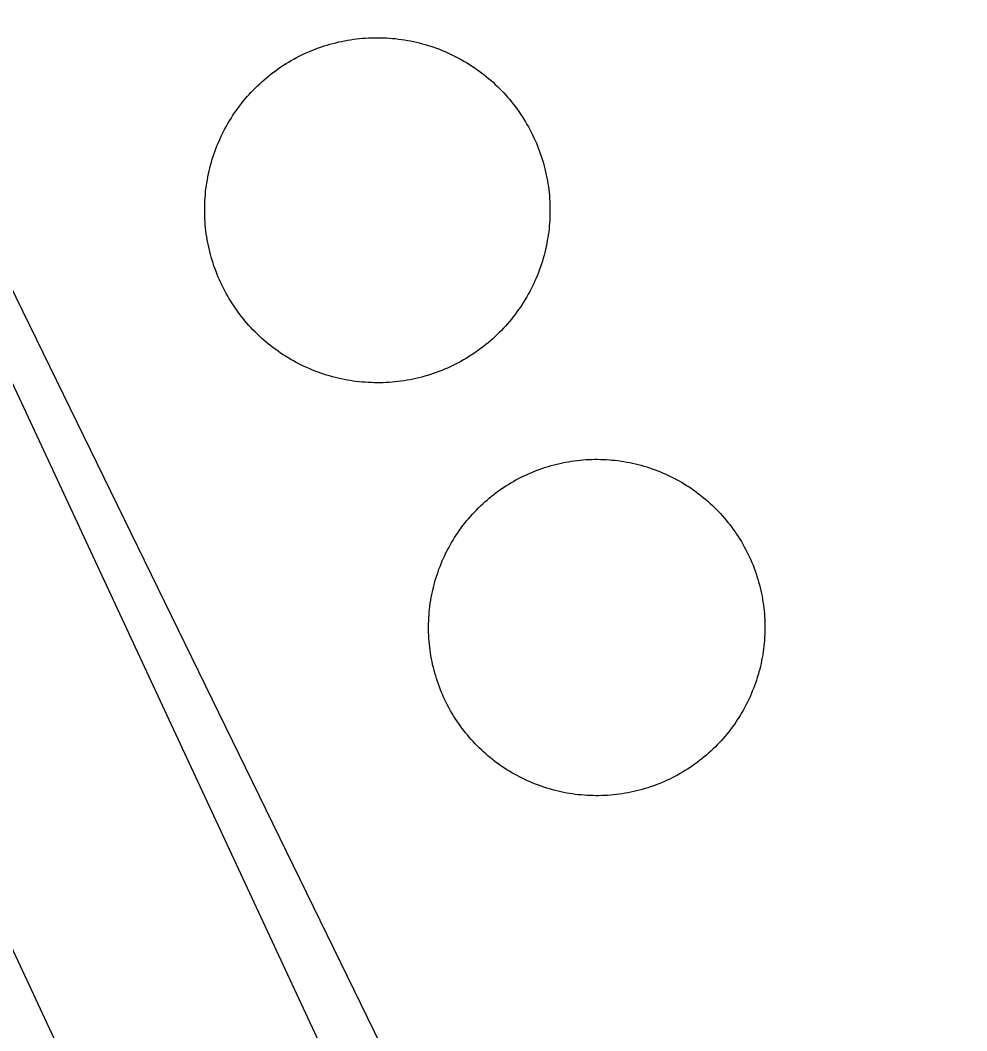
# Model space of a CAD drawing. Extents: x 3651524 to 3689615, y 505651 to 531377.
# Drawn here: x 3679182.9 to 3679242.3, y 515569 to 515632.5 of the extents above; entities that cross this region are included whole.
import ezdxf

# ---------------------------------------------------------------- set-up
doc = ezdxf.new("R2010")
doc.units = 0
for name, color, linetype in [('V-DOMW-TANK', 7, 'Continuous'), ('V-RAIL-TRAK', 7, 'Continuous'), ('V-ROAD-CNTR', 7, 'Continuous')]:
    doc.layers.add(name, color=color, linetype=linetype)

msp = doc.modelspace()

# ---------------------------------------------------------------- linework, layer by layer
at = {"layer": 'V-DOMW-TANK'}
for points in [[(3679200.235, 515630.149), (3679200.403, 515630.237), (3679200.573, 515630.321), (3679200.743, 515630.4), (3679200.917, 515630.478), (3679201.089, 515630.554), (3679201.265, 515630.626), (3679201.441, 515630.695), (3679201.617, 515630.761), (3679201.798, 515630.822), (3679201.976, 515630.884), (3679202.156, 515630.939), (3679202.338, 515630.992), (3679202.52, 515631.041), (3679202.707, 515631.089), (3679202.889, 515631.134), (3679203.073, 515631.173), (3679203.26, 515631.211), (3679203.444, 515631.242), (3679203.633, 515631.275), (3679203.819, 515631.302), (3679204.007, 515631.326), (3679204.198, 515631.349), (3679204.384, 515631.365), (3679204.573, 515631.379), (3679204.761, 515631.394), (3679204.949, 515631.398), (3679205.14, 515631.404), (3679205.33, 515631.404), (3679205.519, 515631.402), (3679205.707, 515631.396), (3679205.898, 515631.388), (3679206.086, 515631.375), (3679206.274, 515631.361), (3679206.461, 515631.343), (3679206.651, 515631.32), (3679206.838, 515631.295), (3679207.026, 515631.267), (3679207.212, 515631.234), (3679207.399, 515631.199), (3679207.583, 515631.162), (3679207.769, 515631.119), (3679207.952, 515631.076), (3679208.136, 515631.027), (3679208.318, 515630.976), (3679208.501, 515630.923), (3679208.681, 515630.865), (3679208.859, 515630.804), (3679209.037, 515630.74), (3679209.215, 515630.675), (3679209.392, 515630.605), (3679209.566, 515630.532), (3679209.74, 515630.456), (3679209.912, 515630.376), (3679210.084, 515630.294), (3679210.252, 515630.21), (3679210.42, 515630.122), (3679210.585, 515630.032), (3679210.751, 515629.938), (3679210.913, 515629.843), (3679211.075, 515629.743), (3679211.233, 515629.641), (3679211.392, 515629.536), (3679211.548, 515629.428), (3679211.702, 515629.317), (3679211.855, 515629.204), (3679212.005, 515629.09), (3679212.152, 515628.971), (3679212.298, 515628.85), (3679212.443, 515628.727), (3679212.584, 515628.6), (3679212.724, 515628.473), (3679212.861, 515628.342), (3679212.996, 515628.209), (3679213.127, 515628.074), (3679213.258, 515627.937), (3679213.385, 515627.797), (3679213.51, 515627.654), (3679213.633, 515627.511), (3679213.754, 515627.365), (3679213.87, 515627.216), (3679213.987, 515627.066), (3679214.1, 515626.913), (3679214.208, 515626.759), (3679214.315, 515626.603), (3679214.419, 515626.444), (3679214.522, 515626.284), (3679214.62, 515626.124), (3679214.716, 515625.96), (3679214.808, 515625.795), (3679214.899, 515625.629), (3679214.987, 515625.461), (3679215.071, 515625.291), (3679215.153, 515625.121), (3679215.228, 515624.949), (3679215.306, 515624.775), (3679215.38, 515624.598), (3679215.447, 515624.422), (3679215.513, 515624.246), (3679215.576, 515624.068), (3679215.636, 515623.888)], [(3679194.476, 515620.974), (3679194.482, 515621.162), (3679194.494, 515621.35), (3679194.511, 515621.539), (3679194.529, 515621.727), (3679194.55, 515621.916), (3679194.574, 515622.102), (3679194.603, 515622.29), (3679194.636, 515622.475), (3679194.668, 515622.661), (3679194.707, 515622.847), (3679194.748, 515623.032), (3679194.793, 515623.216), (3679194.84, 515623.398), (3679194.894, 515623.581), (3679194.945, 515623.763), (3679195.002, 515623.943), (3679195.064, 515624.121), (3679195.127, 515624.299), (3679195.193, 515624.478), (3679195.262, 515624.652), (3679195.336, 515624.828), (3679195.412, 515625), (3679195.49, 515625.172), (3679195.572, 515625.342), (3679195.656, 515625.512), (3679195.744, 515625.68), (3679195.834, 515625.844), (3679195.928, 515626.01), (3679196.024, 515626.175), (3679196.123, 515626.333), (3679196.225, 515626.493), (3679196.329, 515626.653), (3679196.438, 515626.806), (3679196.546, 515626.96), (3679196.661, 515627.111), (3679196.776, 515627.261), (3679196.895, 515627.408), (3679197.013, 515627.554), (3679197.138, 515627.699), (3679197.263, 515627.84), (3679197.39, 515627.978), (3679197.521, 515628.115), (3679197.654, 515628.25), (3679197.79, 515628.383), (3679197.927, 515628.512), (3679198.066, 515628.639), (3679198.209, 515628.764), (3679198.353, 515628.889), (3679198.502, 515629.008), (3679198.648, 515629.125), (3679198.797, 515629.239), (3679198.951, 515629.352), (3679199.104, 515629.46), (3679199.26, 515629.567), (3679199.418, 515629.671), (3679199.577, 515629.772), (3679199.739, 515629.87), (3679199.903, 515629.966), (3679200.069, 515630.058), (3679200.235, 515630.149)], [(3679215.636, 515623.888), (3679215.693, 515623.708), (3679215.746, 515623.525), (3679215.798, 515623.343), (3679215.843, 515623.161), (3679215.888, 515622.976), (3679215.929, 515622.79), (3679215.966, 515622.606), (3679216, 515622.419), (3679216.031, 515622.233), (3679216.06, 515622.047), (3679216.082, 515621.858), (3679216.105, 515621.672), (3679216.123, 515621.481), (3679216.138, 515621.293), (3679216.148, 515621.103), (3679216.156, 515620.916), (3679216.16, 515620.726), (3679216.162, 515620.539), (3679216.16, 515620.347), (3679216.156, 515620.158), (3679216.148, 515619.97), (3679216.136, 515619.782), (3679216.119, 515619.593), (3679216.101, 515619.403), (3679216.08, 515619.216), (3679216.056, 515619.028), (3679216.027, 515618.842), (3679215.994, 515618.655), (3679215.961, 515618.469), (3679215.923, 515618.285), (3679215.882, 515618.1), (3679215.837, 515617.916), (3679215.789, 515617.736), (3679215.738, 515617.551), (3679215.685, 515617.369), (3679215.628, 515617.189), (3679215.566, 515617.011), (3679215.503, 515616.832), (3679215.437, 515616.654), (3679215.368, 515616.478), (3679215.294, 515616.302), (3679215.218, 515616.13), (3679215.138, 515615.958), (3679215.058, 515615.788), (3679214.974, 515615.62), (3679214.886, 515615.452), (3679214.796, 515615.286), (3679214.702, 515615.122), (3679214.606, 515614.959), (3679214.507, 515614.797), (3679214.405, 515614.639), (3679214.301, 515614.481), (3679214.192, 515614.326), (3679214.083, 515614.172), (3679213.969, 515614.021), (3679213.854, 515613.871), (3679213.735, 515613.722), (3679213.617, 515613.576), (3679213.492, 515613.433), (3679213.367, 515613.289), (3679213.24, 515613.152), (3679213.109, 515613.015), (3679212.976, 515612.882), (3679212.84, 515612.749), (3679212.703, 515612.62), (3679212.564, 515612.491), (3679212.421, 515612.366), (3679212.279, 515612.245), (3679212.13, 515612.124), (3679211.982, 515612.007), (3679211.833, 515611.893), (3679211.679, 515611.78), (3679211.526, 515611.672), (3679211.37, 515611.563), (3679211.212, 515611.461), (3679211.05, 515611.358), (3679210.891, 515611.26), (3679210.725, 515611.166), (3679210.561, 515611.071), (3679210.395, 515610.981), (3679210.227, 515610.895), (3679210.057, 515610.811), (3679209.887, 515610.729), (3679209.715, 515610.652), (3679209.541, 515610.576), (3679209.365, 515610.506), (3679209.189, 515610.437), (3679209.013, 515610.371), (3679208.832, 515610.308), (3679208.654, 515610.248), (3679208.474, 515610.193), (3679208.292, 515610.14), (3679208.109, 515610.088), (3679207.925, 515610.039), (3679207.741, 515609.998), (3679207.557, 515609.957), (3679207.37, 515609.92), (3679207.186, 515609.886), (3679206.997, 515609.855), (3679206.811, 515609.828)], [(3679206.811, 515609.828), (3679206.623, 515609.804), (3679206.434, 515609.783), (3679206.246, 515609.765), (3679206.057, 515609.75), (3679205.869, 515609.74), (3679205.681, 515609.732), (3679205.49, 515609.728), (3679205.302, 515609.728), (3679205.111, 515609.73), (3679204.923, 515609.734), (3679204.734, 515609.744), (3679204.544, 515609.755), (3679204.355, 515609.771), (3679204.165, 515609.789), (3679203.979, 515609.812), (3679203.792, 515609.837), (3679203.604, 515609.865), (3679203.417, 515609.896), (3679203.231, 515609.931), (3679203.047, 515609.97), (3679202.86, 515610.013), (3679202.678, 515610.056), (3679202.494, 515610.103), (3679202.312, 515610.154), (3679202.129, 515610.209), (3679201.949, 515610.267), (3679201.771, 515610.326), (3679201.593, 515610.389), (3679201.415, 515610.457), (3679201.238, 515610.527), (3679201.066, 515610.6), (3679200.89, 515610.676), (3679200.718, 515610.754), (3679200.546, 515610.836), (3679200.38, 515610.922), (3679200.21, 515611.01), (3679200.044, 515611.1), (3679199.879, 515611.194), (3679199.717, 515611.291), (3679199.555, 515611.389), (3679199.393, 515611.491), (3679199.238, 515611.596), (3679199.082, 515611.704), (3679198.928, 515611.815), (3679198.775, 515611.928), (3679198.625, 515612.042), (3679198.478, 515612.161), (3679198.332, 515612.282), (3679198.187, 515612.405), (3679198.046, 515612.53), (3679197.906, 515612.659), (3679197.769, 515612.79), (3679197.634, 515612.923), (3679197.503, 515613.058), (3679197.372, 515613.195), (3679197.245, 515613.334), (3679197.12, 515613.476), (3679196.997, 515613.621), (3679196.876, 515613.767), (3679196.757, 515613.916), (3679196.643, 515614.068), (3679196.53, 515614.217), (3679196.422, 515614.373), (3679196.315, 515614.528), (3679196.211, 515614.686), (3679196.108, 515614.846), (3679196.01, 515615.008), (3679195.914, 515615.172), (3679195.821, 515615.335), (3679195.731, 515615.503), (3679195.643, 515615.671), (3679195.559, 515615.839), (3679195.477, 515616.011), (3679195.398, 515616.185), (3679195.324, 515616.357), (3679195.252, 515616.531), (3679195.182, 515616.708), (3679195.117, 515616.886), (3679195.053, 515617.064), (3679194.994, 515617.244), (3679194.937, 515617.424), (3679194.883, 515617.607), (3679194.834, 515617.789), (3679194.787, 515617.971), (3679194.744, 515618.155), (3679194.701, 515618.34), (3679194.664, 515618.526), (3679194.63, 515618.713), (3679194.599, 515618.899), (3679194.57, 515619.085), (3679194.548, 515619.274), (3679194.525, 515619.462), (3679194.507, 515619.651), (3679194.492, 515619.839), (3679194.482, 515620.027), (3679194.476, 515620.216), (3679194.47, 515620.406), (3679194.468, 515620.595), (3679194.47, 515620.783), (3679194.476, 515620.974)], [(3679212.638, 515602.712), (3679212.783, 515602.826), (3679212.935, 515602.933), (3679213.084, 515603.039), (3679213.238, 515603.142), (3679213.391, 515603.244), (3679213.547, 515603.342), (3679213.705, 515603.437), (3679213.864, 515603.531), (3679214.026, 515603.619), (3679214.188, 515603.707), (3679214.352, 515603.791), (3679214.518, 515603.873), (3679214.684, 515603.951), (3679214.851, 515604.026), (3679215.019, 515604.1), (3679215.191, 515604.17), (3679215.363, 515604.235), (3679215.538, 515604.299), (3679215.712, 515604.36), (3679215.888, 515604.417), (3679216.062, 515604.473), (3679216.24, 515604.526), (3679216.418, 515604.571), (3679216.596, 515604.618), (3679216.777, 515604.659), (3679216.957, 515604.698), (3679217.137, 515604.735), (3679217.319, 515604.768), (3679217.502, 515604.796), (3679217.684, 515604.821), (3679217.866, 515604.846), (3679218.05, 515604.866), (3679218.233, 515604.88), (3679218.417, 515604.897), (3679218.601, 515604.907), (3679218.786, 515604.913), (3679218.97, 515604.917), (3679219.154, 515604.917), (3679219.339, 515604.915), (3679219.525, 515604.909), (3679219.707, 515604.901), (3679219.892, 515604.889), (3679220.076, 515604.872), (3679220.258, 515604.854), (3679220.443, 515604.833), (3679220.625, 515604.807), (3679220.805, 515604.78), (3679220.987, 515604.747), (3679221.17, 515604.712), (3679221.35, 515604.676), (3679221.53, 515604.635), (3679221.708, 515604.592), (3679221.886, 515604.544), (3679222.065, 515604.495), (3679222.241, 515604.44), (3679222.415, 515604.383), (3679222.591, 515604.323), (3679222.765, 515604.262), (3679222.937, 515604.194), (3679223.109, 515604.129), (3679223.279, 515604.057), (3679223.447, 515603.981), (3679223.615, 515603.905), (3679223.781, 515603.824), (3679223.945, 515603.742), (3679224.108, 515603.656), (3679224.27, 515603.566), (3679224.43, 515603.475), (3679224.588, 515603.381), (3679224.745, 515603.283), (3679224.901, 515603.181), (3679225.053, 515603.08), (3679225.204, 515602.976), (3679225.354, 515602.867), (3679225.501, 515602.757), (3679225.649, 515602.644), (3679225.792, 515602.529), (3679225.933, 515602.41), (3679226.072, 515602.29), (3679226.21, 515602.167), (3679226.345, 515602.042), (3679226.478, 515601.915), (3679226.609, 515601.784), (3679226.738, 515601.653), (3679226.865, 515601.518), (3679226.988, 515601.38), (3679227.109, 515601.245), (3679227.228, 515601.102), (3679227.344, 515600.958), (3679227.459, 515600.813), (3679227.572, 515600.668), (3679227.68, 515600.518), (3679227.787, 515600.367), (3679227.889, 515600.215), (3679227.991, 515600.061), (3679228.088, 515599.904), (3679228.184, 515599.746), (3679228.276, 515599.588), (3679228.366, 515599.427), (3679228.454, 515599.265)], [(3679208.63, 515592.936), (3679208.605, 515593.119), (3679208.587, 515593.303), (3679208.568, 515593.485), (3679208.556, 515593.668), (3679208.546, 515593.854), (3679208.537, 515594.038), (3679208.533, 515594.223), (3679208.533, 515594.407), (3679208.535, 515594.591), (3679208.542, 515594.776), (3679208.552, 515594.96), (3679208.564, 515595.144), (3679208.578, 515595.328), (3679208.597, 515595.511), (3679208.619, 515595.695), (3679208.644, 515595.877), (3679208.673, 515596.06), (3679208.703, 515596.242), (3679208.738, 515596.422), (3679208.775, 515596.602), (3679208.816, 515596.783), (3679208.861, 515596.961), (3679208.906, 515597.139), (3679208.957, 515597.317), (3679209.011, 515597.493), (3679209.068, 515597.669), (3679209.127, 515597.845), (3679209.189, 515598.017), (3679209.254, 515598.19), (3679209.324, 515598.362), (3679209.396, 515598.532), (3679209.469, 515598.699), (3679209.547, 515598.867), (3679209.627, 515599.033), (3679209.711, 515599.197), (3679209.797, 515599.361), (3679209.885, 515599.523), (3679209.977, 515599.683), (3679210.069, 515599.84), (3679210.168, 515599.998), (3679210.268, 515600.154), (3679210.37, 515600.305), (3679210.477, 515600.457), (3679210.583, 515600.606), (3679210.694, 515600.754), (3679210.807, 515600.901), (3679210.923, 515601.044), (3679211.04, 515601.186), (3679211.161, 515601.325), (3679211.284, 515601.462), (3679211.409, 515601.597), (3679211.538, 515601.731), (3679211.667, 515601.862), (3679211.802, 515601.991), (3679211.933, 515602.118), (3679212.07, 515602.24), (3679212.21, 515602.361), (3679212.351, 515602.482), (3679212.492, 515602.597), (3679212.638, 515602.712)], [(3679228.454, 515599.265), (3679228.538, 515599.101), (3679228.62, 515598.935), (3679228.698, 515598.767), (3679228.774, 515598.599), (3679228.848, 515598.429), (3679228.919, 515598.259), (3679228.983, 515598.087), (3679229.046, 515597.915), (3679229.108, 515597.741), (3679229.165, 515597.565), (3679229.22, 515597.389), (3679229.271, 515597.213), (3679229.319, 515597.034), (3679229.364, 515596.854), (3679229.407, 515596.676), (3679229.446, 515596.496), (3679229.482, 515596.314), (3679229.515, 515596.133), (3679229.542, 515595.951), (3679229.57, 515595.769), (3679229.593, 515595.584), (3679229.613, 515595.402), (3679229.63, 515595.218), (3679229.642, 515595.034), (3679229.654, 515594.849), (3679229.661, 515594.667), (3679229.665, 515594.481), (3679229.665, 515594.294), (3679229.665, 515594.112), (3679229.656, 515593.928), (3679229.648, 515593.743), (3679229.636, 515593.561), (3679229.62, 515593.377), (3679229.601, 515593.19), (3679229.579, 515593.01), (3679229.554, 515592.828), (3679229.525, 515592.646), (3679229.495, 515592.463), (3679229.46, 515592.283), (3679229.423, 515592.101), (3679229.382, 515591.923), (3679229.337, 515591.742), (3679229.29, 515591.564), (3679229.241, 515591.386), (3679229.187, 515591.21), (3679229.13, 515591.036), (3679229.071, 515590.86), (3679229.009, 515590.686), (3679228.944, 515590.514), (3679228.874, 515590.344), (3679228.805, 515590.174), (3679228.729, 515590.004), (3679228.651, 515589.838), (3679228.571, 515589.672), (3679228.489, 515589.506), (3679228.403, 515589.344), (3679228.313, 515589.182), (3679228.223, 515589.023), (3679228.127, 515588.863), (3679228.03, 515588.707), (3679227.93, 515588.552), (3679227.828, 515588.398), (3679227.723, 515588.246), (3679227.615, 515588.097), (3679227.504, 515587.95), (3679227.391, 515587.804), (3679227.279, 515587.661), (3679227.16, 515587.519), (3679227.037, 515587.376), (3679226.914, 515587.241), (3679226.789, 515587.106), (3679226.662, 515586.973), (3679226.533, 515586.842), (3679226.4, 515586.715), (3679226.265, 515586.588), (3679226.128, 515586.463), (3679225.989, 515586.342), (3679225.849, 515586.223), (3679225.706, 515586.106), (3679225.56, 515585.992), (3679225.413, 515585.881), (3679225.266, 515585.773), (3679225.114, 515585.666), (3679224.962, 515585.562), (3679224.807, 515585.461), (3679224.651, 515585.363), (3679224.493, 515585.267), (3679224.334, 515585.174), (3679224.174, 515585.084), (3679224.01, 515584.998), (3679223.846, 515584.912), (3679223.682, 515584.832), (3679223.515, 515584.755), (3679223.347, 515584.677), (3679223.177, 515584.605), (3679223.007, 515584.536), (3679222.833, 515584.468), (3679222.661, 515584.404), (3679222.486, 515584.345), (3679222.312, 515584.286)], [(3679222.312, 515584.286), (3679222.136, 515584.232), (3679221.958, 515584.181), (3679221.78, 515584.132), (3679221.602, 515584.087), (3679221.421, 515584.044), (3679221.241, 515584.005), (3679221.061, 515583.97), (3679220.879, 515583.937), (3679220.699, 515583.909), (3679220.514, 515583.882), (3679220.332, 515583.86), (3679220.152, 515583.839), (3679219.965, 515583.823), (3679219.781, 515583.808), (3679219.597, 515583.8), (3679219.412, 515583.79), (3679219.228, 515583.788), (3679219.044, 515583.786), (3679218.859, 515583.79), (3679218.675, 515583.794), (3679218.491, 515583.804), (3679218.306, 515583.817), (3679218.124, 515583.831), (3679217.94, 515583.849), (3679217.758, 515583.872), (3679217.573, 515583.897), (3679217.391, 515583.925), (3679217.211, 515583.956), (3679217.029, 515583.991), (3679216.848, 515584.03), (3679216.668, 515584.071), (3679216.49, 515584.114), (3679216.312, 515584.161), (3679216.134, 515584.21), (3679215.957, 515584.265), (3679215.781, 515584.32), (3679215.607, 515584.38), (3679215.433, 515584.443), (3679215.261, 515584.509), (3679215.091, 515584.576), (3679214.921, 515584.648), (3679214.751, 515584.722), (3679214.583, 515584.8), (3679214.417, 515584.88), (3679214.253, 515584.964), (3679214.09, 515585.05), (3679213.928, 515585.138), (3679213.77, 515585.232), (3679213.61, 515585.324), (3679213.453, 515585.42), (3679213.299, 515585.521), (3679213.145, 515585.623), (3679212.992, 515585.729), (3679212.842, 515585.836), (3679212.697, 515585.945), (3679212.552, 515586.059), (3679212.408, 515586.176), (3679212.265, 515586.293), (3679212.126, 515586.414), (3679211.988, 515586.536), (3679211.853, 515586.663), (3679211.72, 515586.79), (3679211.589, 515586.919), (3679211.46, 515587.053), (3679211.335, 515587.186), (3679211.21, 515587.323), (3679211.089, 515587.462), (3679210.971, 515587.603), (3679210.854, 515587.745), (3679210.739, 515587.89), (3679210.629, 515588.038), (3679210.52, 515588.187), (3679210.413, 515588.337), (3679210.311, 515588.49), (3679210.209, 515588.644), (3679210.11, 515588.799), (3679210.014, 515588.959), (3679209.92, 515589.117), (3679209.834, 515589.279), (3679209.744, 515589.44), (3679209.66, 515589.604), (3679209.578, 515589.77), (3679209.5, 515589.936), (3679209.424, 515590.104), (3679209.353, 515590.274), (3679209.283, 515590.446), (3679209.215, 515590.616), (3679209.152, 515590.79), (3679209.09, 515590.964), (3679209.033, 515591.14), (3679208.98, 515591.316), (3679208.929, 515591.491), (3679208.88, 515591.673), (3679208.834, 515591.849), (3679208.791, 515592.031), (3679208.753, 515592.209), (3679208.718, 515592.39), (3679208.685, 515592.572), (3679208.654, 515592.754), (3679208.63, 515592.936)]]:
    msp.add_lwpolyline(points, dxfattribs=at)
at = {"layer": 'V-RAIL-TRAK'}
msp.add_lwpolyline([(3679282.657, 515412.497), (3679216.596, 515545.486), (3679162.224, 515656.857), (3679125.297, 515730.445)], dxfattribs=at)
at = {"layer": 'V-ROAD-CNTR'}
for points in [[(3678910.631, 516158.06), (3679286.154, 515351.162)], [(3679160.43, 515656.859), (3679299.617, 515357.783), (3679316.065, 515326.077), (3679333.267, 515294.666), (3679359.422, 515250.404), (3679387.746, 515207.616), (3679402.179, 515189.041), (3679427.257, 515163.744), (3679455.797, 515140.136), (3679475.799, 515126.14), (3679521.066, 515102.281)]]:
    msp.add_lwpolyline(points, dxfattribs=at)

doc.saveas('drawing.dxf')
